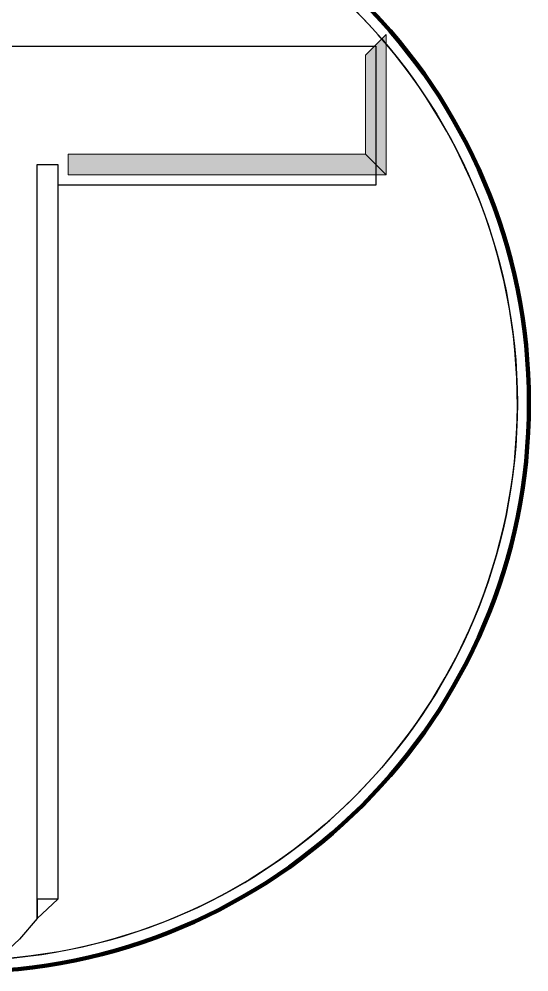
# Model space of a CAD drawing. Extents: x 553962 to 842807, y 8883888 to 9032388.
# Drawn here: x 809564 to 810426, y 8898780 to 8900391 of the extents above; entities that cross this region are included whole.
import ezdxf

# ---------------------------------------------------------------- set-up
doc = ezdxf.new("R2010")
doc.units = 0
doc.header["$LTSCALE"] = 160
doc.layers.add('1', color=7, linetype='Continuous', lineweight=13)

msp = doc.modelspace()

# ---------------------------------------------------------------- hatches: boundary and pattern name
at = {"layer": '1'}
for points in [[(810149.8, 8900330.3), (810184.8, 8900365.3), (810184.8, 8900127.8), (810149.8, 8900162.8)], [(810149.8, 8900162.8), (810184.8, 8900127.8), (809647.3, 8900127.8), (809647.3, 8900162.8)]]:
    msp.add_hatch(color=256, dxfattribs=at).paths.add_polyline_path(points)

# ---------------------------------------------------------------- linework, layer by layer
for points in [[(810149.8, 8900330.3), (810184.8, 8900365.3), (810184.8, 8900127.8), (810149.8, 8900162.8)], [(810149.8, 8900330.3), (810184.8, 8900365.3), (810184.8, 8900127.8), (810149.8, 8900162.8)], [(810149.8, 8900162.8), (810184.8, 8900127.8), (809647.3, 8900127.8), (809647.3, 8900162.8)], [(810149.8, 8900162.8), (810184.8, 8900127.8), (809647.3, 8900127.8), (809647.3, 8900162.8)]]:
    msp.add_lwpolyline(points, close=True, dxfattribs=at)
msp.add_lwpolyline([(808757.3, 8900345.3), (810167.3, 8900345.3), (810167.3, 8900110.3), (809629.8, 8900110.3), (809629.8, 8900110.3), (809629.8, 8900110.3), (809629.8, 8900110.3), (809629.8, 8900110.3), (809629.8, 8900110.3), (809629.8, 8900110.3), (809629.8, 8900110.3), (809629.8, 8900110.3), (809629.8, 8900077.8), (809629.8, 8900077.8), (809629.8, 8900077.8), (809629.8, 8900042.8), (809629.8, 8900042.8), (809629.8, 8900042.8), (809629.8, 8900010.3), (809629.8, 8900010.3), (809629.8, 8899975.3), (809629.8, 8899975.3), (809629.8, 8899975.3), (809629.8, 8899945.3), (809629.8, 8899945.3), (809629.8, 8899907.8), (809629.8, 8899907.8), (809629.8, 8899875.3), (809629.8, 8899842.8), (809629.8, 8899842.8), (809629.8, 8899810.3), (809629.8, 8899810.3), (809629.8, 8899775.3), (809629.8, 8899775.3), (809629.8, 8899742.8), (809629.8, 8899705.3), (809629.8, 8899705.3), (809629.8, 8899675.3), (809629.8, 8899640.3), (809629.8, 8899640.3), (809629.8, 8899607.8), (809629.8, 8899607.8), (809629.8, 8899572.8), (809629.8, 8899540.3), (809629.8, 8899540.3), (809629.8, 8899505.3), (809629.8, 8899475.3), (809629.8, 8899475.3), (809629.8, 8899437.8), (809629.8, 8899405.3), (809629.8, 8899405.3), (809629.8, 8899372.8), (809629.8, 8899340.3), (809629.8, 8899340.3), (809629.8, 8899305.3), (809629.8, 8899305.3), (809629.8, 8899272.8), (809629.8, 8899235.3), (809629.8, 8899235.3), (809629.8, 8899205.3), (809629.8, 8899205.3), (809629.8, 8899170.3), (809629.8, 8899170.3), (809629.8, 8899137.8), (809629.8, 8899137.8), (809629.8, 8899102.8), (809629.8, 8899102.8), (809629.8, 8899070.3), (809629.8, 8899070.3), (809629.8, 8899035.3), (809629.8, 8899035.3), (809629.8, 8899005.3), (809629.8, 8899005.3), (809629.8, 8899005.3), (809629.8, 8898967.8), (809629.8, 8898967.8), (809629.8, 8898967.8), (809629.8, 8898967.8), (809629.8, 8898935.3), (809629.8, 8898935.3), (809629.8, 8898935.3), (809629.8, 8898935.3), (809629.8, 8898935.3), (809629.8, 8898935.3), (809629.8, 8898935.3), (809629.8, 8898935.3), (809629.8, 8898935.3), (809629.8, 8898902.8), (809594.8, 8898902.8), (809594.8, 8898870.3), (809594.8, 8898870.3), (809564.8, 8898835.3), (809564.8, 8898835.3), (809529.8, 8898802.8)], dxfattribs=at)
msp.add_lwpolyline([(808757.3, 8900345.3), (810167.3, 8900345.3), (810167.3, 8900110.3), (809629.8, 8900110.3), (809629.8, 8900110.3), (809629.8, 8900110.3), (809629.8, 8900110.3), (809629.8, 8900110.3), (809629.8, 8900110.3), (809629.8, 8900110.3), (809629.8, 8900110.3), (809629.8, 8900110.3), (809629.8, 8900077.8), (809629.8, 8900077.8), (809629.8, 8900077.8), (809629.8, 8900042.8), (809629.8, 8900042.8), (809629.8, 8900042.8), (809629.8, 8900010.3), (809629.8, 8900010.3), (809629.8, 8899975.3), (809629.8, 8899975.3), (809629.8, 8899975.3), (809629.8, 8899945.3), (809629.8, 8899945.3), (809629.8, 8899907.8), (809629.8, 8899907.8), (809629.8, 8899875.3), (809629.8, 8899842.8), (809629.8, 8899842.8), (809629.8, 8899810.3), (809629.8, 8899810.3), (809629.8, 8899775.3), (809629.8, 8899775.3), (809629.8, 8899742.8), (809629.8, 8899705.3), (809629.8, 8899705.3), (809629.8, 8899675.3), (809629.8, 8899640.3), (809629.8, 8899640.3), (809629.8, 8899607.8), (809629.8, 8899607.8), (809629.8, 8899572.8), (809629.8, 8899540.3), (809629.8, 8899540.3), (809629.8, 8899505.3), (809629.8, 8899475.3), (809629.8, 8899475.3), (809629.8, 8899437.8), (809629.8, 8899405.3), (809629.8, 8899405.3), (809629.8, 8899372.8), (809629.8, 8899340.3), (809629.8, 8899340.3), (809629.8, 8899305.3), (809629.8, 8899305.3), (809629.8, 8899272.8), (809629.8, 8899235.3), (809629.8, 8899235.3), (809629.8, 8899205.3), (809629.8, 8899205.3), (809629.8, 8899170.3), (809629.8, 8899170.3), (809629.8, 8899137.8), (809629.8, 8899137.8), (809629.8, 8899102.8), (809629.8, 8899102.8), (809629.8, 8899070.3), (809629.8, 8899070.3), (809629.8, 8899035.3), (809629.8, 8899035.3), (809629.8, 8899005.3), (809629.8, 8899005.3), (809629.8, 8899005.3), (809629.8, 8898967.8), (809629.8, 8898967.8), (809629.8, 8898967.8), (809629.8, 8898967.8), (809629.8, 8898935.3), (809629.8, 8898935.3), (809629.8, 8898935.3), (809629.8, 8898935.3), (809629.8, 8898935.3), (809629.8, 8898935.3), (809629.8, 8898935.3), (809629.8, 8898935.3), (809629.8, 8898935.3), (809629.8, 8898902.8), (809594.8, 8898902.8), (809594.8, 8898870.3), (809594.8, 8898870.3), (809564.8, 8898835.3), (809564.8, 8898835.3), (809529.8, 8898802.8)], dxfattribs=at)
at = {"layer": '1', "lineweight": 25}
msp.add_lwpolyline([(808757.3, 8900345.3), (810167.3, 8900345.3), (810167.3, 8900110.3), (809629.8, 8900110.3), (809629.8, 8900110.3), (809629.8, 8900110.3), (809629.8, 8900110.3), (809629.8, 8900110.3), (809629.8, 8900110.3), (809629.8, 8900110.3), (809629.8, 8900110.3), (809629.8, 8900110.3), (809629.8, 8900077.8), (809629.8, 8900077.8), (809629.8, 8900077.8), (809629.8, 8900042.8), (809629.8, 8900042.8), (809629.8, 8900042.8), (809629.8, 8900010.3), (809629.8, 8900010.3), (809629.8, 8899975.3), (809629.8, 8899975.3), (809629.8, 8899975.3), (809629.8, 8899945.3), (809629.8, 8899945.3), (809629.8, 8899907.8), (809629.8, 8899907.8), (809629.8, 8899875.3), (809629.8, 8899842.8), (809629.8, 8899842.8), (809629.8, 8899810.3), (809629.8, 8899810.3), (809629.8, 8899775.3), (809629.8, 8899775.3), (809629.8, 8899742.8), (809629.8, 8899705.3), (809629.8, 8899705.3), (809629.8, 8899675.3), (809629.8, 8899640.3), (809629.8, 8899640.3), (809629.8, 8899607.8), (809629.8, 8899607.8), (809629.8, 8899572.8), (809629.8, 8899540.3), (809629.8, 8899540.3), (809629.8, 8899505.3), (809629.8, 8899475.3), (809629.8, 8899475.3), (809629.8, 8899437.8), (809629.8, 8899405.3), (809629.8, 8899405.3), (809629.8, 8899372.8), (809629.8, 8899340.3), (809629.8, 8899340.3), (809629.8, 8899305.3), (809629.8, 8899305.3), (809629.8, 8899272.8), (809629.8, 8899235.3), (809629.8, 8899235.3), (809629.8, 8899205.3), (809629.8, 8899205.3), (809629.8, 8899170.3), (809629.8, 8899170.3), (809629.8, 8899137.8), (809629.8, 8899137.8), (809629.8, 8899102.8), (809629.8, 8899102.8), (809629.8, 8899070.3), (809629.8, 8899070.3), (809629.8, 8899035.3), (809629.8, 8899035.3), (809629.8, 8899005.3), (809629.8, 8899005.3), (809629.8, 8899005.3), (809629.8, 8898967.8), (809629.8, 8898967.8), (809629.8, 8898967.8), (809629.8, 8898967.8), (809629.8, 8898935.3), (809629.8, 8898935.3), (809629.8, 8898935.3), (809629.8, 8898935.3), (809629.8, 8898935.3), (809629.8, 8898935.3), (809629.8, 8898935.3), (809629.8, 8898935.3), (809629.8, 8898935.3), (809629.8, 8898902.8), (809594.8, 8898902.8), (809594.8, 8898870.3), (809594.8, 8898870.3), (809564.8, 8898835.3), (809564.8, 8898835.3), (809529.8, 8898802.8)], dxfattribs=at)
msp.add_lwpolyline([(808757.3, 8900345.3), (810167.3, 8900345.3), (810167.3, 8900110.3), (809629.8, 8900110.3), (809629.8, 8900110.3), (809629.8, 8900110.3), (809629.8, 8900110.3), (809629.8, 8900110.3), (809629.8, 8900110.3), (809629.8, 8900110.3), (809629.8, 8900110.3), (809629.8, 8900110.3), (809629.8, 8900077.8), (809629.8, 8900077.8), (809629.8, 8900077.8), (809629.8, 8900042.8), (809629.8, 8900042.8), (809629.8, 8900042.8), (809629.8, 8900010.3), (809629.8, 8900010.3), (809629.8, 8899975.3), (809629.8, 8899975.3), (809629.8, 8899975.3), (809629.8, 8899945.3), (809629.8, 8899945.3), (809629.8, 8899907.8), (809629.8, 8899907.8), (809629.8, 8899875.3), (809629.8, 8899842.8), (809629.8, 8899842.8), (809629.8, 8899810.3), (809629.8, 8899810.3), (809629.8, 8899775.3), (809629.8, 8899775.3), (809629.8, 8899742.8), (809629.8, 8899705.3), (809629.8, 8899705.3), (809629.8, 8899675.3), (809629.8, 8899640.3), (809629.8, 8899640.3), (809629.8, 8899607.8), (809629.8, 8899607.8), (809629.8, 8899572.8), (809629.8, 8899540.3), (809629.8, 8899540.3), (809629.8, 8899505.3), (809629.8, 8899475.3), (809629.8, 8899475.3), (809629.8, 8899437.8), (809629.8, 8899405.3), (809629.8, 8899405.3), (809629.8, 8899372.8), (809629.8, 8899340.3), (809629.8, 8899340.3), (809629.8, 8899305.3), (809629.8, 8899305.3), (809629.8, 8899272.8), (809629.8, 8899235.3), (809629.8, 8899235.3), (809629.8, 8899205.3), (809629.8, 8899205.3), (809629.8, 8899170.3), (809629.8, 8899170.3), (809629.8, 8899137.8), (809629.8, 8899137.8), (809629.8, 8899102.8), (809629.8, 8899102.8), (809629.8, 8899070.3), (809629.8, 8899070.3), (809629.8, 8899035.3), (809629.8, 8899035.3), (809629.8, 8899005.3), (809629.8, 8899005.3), (809629.8, 8899005.3), (809629.8, 8898967.8), (809629.8, 8898967.8), (809629.8, 8898967.8), (809629.8, 8898967.8), (809629.8, 8898935.3), (809629.8, 8898935.3), (809629.8, 8898935.3), (809629.8, 8898935.3), (809629.8, 8898935.3), (809629.8, 8898935.3), (809629.8, 8898935.3), (809629.8, 8898935.3), (809629.8, 8898935.3), (809629.8, 8898902.8), (809594.8, 8898902.8), (809594.8, 8898870.3), (809594.8, 8898870.3), (809564.8, 8898835.3), (809564.8, 8898835.3), (809529.8, 8898802.8)], dxfattribs=at)
msp.add_lwpolyline([(809594.8, 8900145.3), (809629.8, 8900145.3), (809629.8, 8900110.3), (809629.8, 8898902.8), (809594.8, 8898870.3)], close=True, dxfattribs=at)
at = {"layer": '1', "lineweight": 106}
msp.add_circle((809464.4, 8899741.7), 962, dxfattribs=at)
at = {"layer": '1', "lineweight": 25}
msp.add_circle((809464.4, 8899741.7), 942.4, dxfattribs=at)
msp.add_arc((809464.4, 8899741.7), 942.4, 274.0977, 267.9951, dxfattribs=at)

doc.saveas('drawing.dxf')
